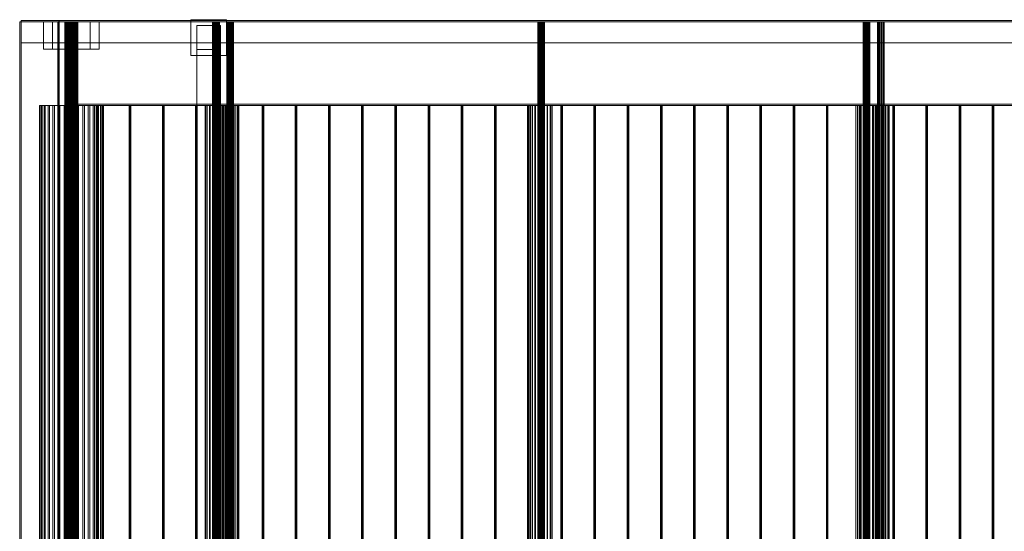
# Model space of a CAD drawing. Header units: millimetres. Extents: x -4738 to 65662, y -68080 to 6847.
# Tile 972 of 1056: x 28911 to 31801, y -18000 to -16498. Entities that reach past the tile are written whole.
import ezdxf

# ---------------------------------------------------------------- set-up
doc = ezdxf.new("R2010")
doc.units = ezdxf.units.MM
doc.layers.add('superior_C03', color=7, linetype='Continuous', lineweight=0)

msp = doc.modelspace()

# ---------------------------------------------------------------- linework, layer by layer
at = {"layer": 'superior_C03'}
for p, q in [((28914.796, -16504), (28910.898, -16504)), ((28910.898, -16504), (28910.898, -19496)), ((29023.187, -16504), (28910.898, -16504)), ((40608.274, -16500), (28914.796, -16500)), ((28914.796, -16500), (28914.796, -16504)), ((29027.084, -16500), (28914.796, -16500)), ((28914.796, -16500), (28914.796, -16565)), ((28915.695, -16500), (28914.796, -16500)), ((28914.796, -16504), (40608.274, -16504)), ((28914.796, -16504), (29027.084, -16504)), ((28914.796, -19496), (28914.796, -16504)), ((28915.695, -16565), (28915.695, -16500)), ((28915.695, -16500), (40609.173, -16500)), ((29117.509, -16504), (28981.085, -16504)), ((28981.085, -16504), (28981.085, -16584)), ((29007.585, -16504), (28981.085, -16504)), ((29007.585, -16584), (29007.585, -16504)), ((29007.585, -16504), (29144.009, -16504)), ((29023.187, -19496), (29023.187, -16504)), ((29023.187, -16504), (29027.084, -16504)), ((40719.664, -16500), (29026.186, -16500)), ((29026.186, -16500), (29026.186, -16565)), ((29027.084, -16500), (29026.186, -16500)), ((29532.903, -16504), (29026.186, -16504)), ((29026.186, -16504), (29026.186, -19496)), ((29027.084, -16504), (29026.186, -16504)), ((29027.084, -16504), (29027.084, -16500)), ((29027.084, -16500), (40720.563, -16500)), ((29027.084, -16565), (29027.084, -16500)), ((40720.563, -16504), (29027.084, -16504)), ((29027.084, -16504), (29027.084, -19496)), ((29027.084, -16504), (29533.802, -16504)), ((29117.509, -16584), (29117.509, -16504)), ((29117.509, -16504), (29144.009, -16504)), ((29144.009, -16504), (29144.009, -16584)), ((29413.09, -16602.5), (29413.09, -16497.5)), ((29413.09, -16497.5), (29518.09, -16497.5)), ((29477.384, -16504), (29477.266, -16504)), ((29477.266, -16504), (29478.65, -16504)), ((29477.266, -16504), (29477.266, -19496)), ((29478.985, -16504), (29477.384, -16504)), ((29477.384, -16504), (29477.384, -19496)), ((29478.65, -16504), (29481.325, -16504)), ((29478.65, -16504), (29478.65, -19496)), ((29481.826, -16504), (29478.985, -16504)), ((29478.985, -16504), (29478.985, -19496)), ((29481.325, -16504), (29484.883, -16504)), ((29481.325, -16504), (29481.325, -19496)), ((29485.474, -16504), (29481.826, -16504)), ((29481.826, -16504), (29481.826, -19496)), ((29484.883, -16504), (29488.783, -16504)), ((29484.883, -16504), (29484.883, -19496)), ((29489.374, -16504), (29485.474, -16504)), ((29485.474, -16504), (29485.474, -19496)), ((29488.783, -16504), (29492.431, -16504)), ((29488.783, -16504), (29488.783, -19496)), ((29492.933, -16504), (29489.374, -16504)), ((29489.374, -16504), (29489.374, -19496)), ((29492.431, -16504), (29495.272, -16504)), ((29492.431, -16504), (29492.431, -19496)), ((29495.607, -16504), (29492.933, -16504)), ((29492.933, -16504), (29492.933, -19496)), ((29495.272, -16504), (29496.873, -16504)), ((29495.272, -16504), (29495.272, -19496)), ((29496.991, -16504), (29495.607, -16504)), ((29495.607, -16504), (29495.607, -19496)), ((29496.873, -16504), (29496.991, -16504)), ((29496.873, -19496), (29496.873, -16504)), ((29496.991, -16504), (29496.991, -19496)), ((29518.09, -16497.5), (29518.09, -16602.5)), ((29519.38, -16504), (29519.262, -16504)), ((29519.262, -16504), (29520.646, -16504)), ((29519.262, -16504), (29519.262, -19496)), ((29520.981, -16504), (29519.38, -16504)), ((29519.38, -16504), (29519.38, -19496)), ((29520.646, -16504), (29523.321, -16504)), ((29520.646, -16504), (29520.646, -19496)), ((29523.822, -16504), (29520.981, -16504)), ((29520.981, -16504), (29520.981, -19496)), ((29523.321, -16504), (29526.879, -16504)), ((29523.321, -16504), (29523.321, -19496)), ((29527.47, -16504), (29523.822, -16504)), ((29523.822, -16504), (29523.822, -19496)), ((29526.879, -16504), (29530.779, -16504)), ((29526.879, -16504), (29526.879, -19496)), ((29531.37, -16504), (29527.47, -16504)), ((29527.47, -16504), (29527.47, -19496)), ((29530.779, -16504), (29534.427, -16504)), ((29530.779, -16504), (29530.779, -19496)), ((29534.928, -16504), (29531.37, -16504)), ((29531.37, -16504), (29531.37, -19496)), ((29532.903, -19496), (29532.903, -16504)), ((29532.903, -16504), (29533.802, -16504)), ((29533.802, -16504), (29533.802, -19496)), ((29534.427, -16504), (29537.268, -16504)), ((29534.427, -16504), (29534.427, -19496)), ((29537.603, -16504), (29534.928, -16504)), ((29534.928, -16504), (29534.928, -19496)), ((29537.268, -16504), (29538.869, -16504)), ((29537.268, -16504), (29537.268, -19496)), ((29538.987, -16504), (29537.603, -16504)), ((29537.603, -16504), (29537.603, -19496)), ((29538.869, -16504), (29538.987, -16504)), ((29538.869, -19496), (29538.869, -16504)), ((29538.987, -16504), (29538.987, -19496)), ((30432.352, -16504), (30432.234, -16504)), ((30432.234, -16504), (30433.618, -16504)), ((30432.234, -16504), (30432.234, -19496)), ((30433.953, -16504), (30432.352, -16504)), ((30432.352, -16504), (30432.352, -19496)), ((30433.618, -16504), (30436.292, -16504)), ((30433.618, -16504), (30433.618, -19496)), ((30436.794, -16504), (30433.953, -16504)), ((30433.953, -16504), (30433.953, -19496)), ((30436.292, -16504), (30439.85, -16504)), ((30436.292, -16504), (30436.292, -19496)), ((30440.442, -16504), (30436.794, -16504)), ((30436.794, -16504), (30436.794, -19496)), ((30439.85, -16504), (30443.75, -16504)), ((30439.85, -16504), (30439.85, -19496)), ((30444.342, -16504), (30440.442, -16504)), ((30440.442, -16504), (30440.442, -19496)), ((30443.75, -16504), (30447.399, -16504)), ((30443.75, -16504), (30443.75, -19496)), ((30447.9, -16504), (30444.342, -16504)), ((30444.342, -16504), (30444.342, -19496)), ((30447.399, -16504), (30450.239, -16504)), ((30447.399, -16504), (30447.399, -19496)), ((30450.575, -16504), (30447.9, -16504)), ((30447.9, -16504), (30447.9, -19496)), ((30450.239, -16504), (30451.841, -16504)), ((30450.239, -16504), (30450.239, -19496)), ((30451.958, -16504), (30450.575, -16504)), ((30450.575, -16504), (30450.575, -19496)), ((30451.841, -16504), (30451.958, -16504)), ((30451.841, -19496), (30451.841, -16504)), ((30451.958, -16504), (30451.958, -19496)), ((31387.319, -16504), (31387.201, -16504)), ((31387.201, -16504), (31388.585, -16504)), ((31387.201, -16504), (31387.201, -19496)), ((31388.92, -16504), (31387.319, -16504)), ((31387.319, -16504), (31387.319, -19496)), ((31388.585, -16504), (31391.26, -16504)), ((31388.585, -16504), (31388.585, -19496)), ((31391.761, -16504), (31388.92, -16504)), ((31388.92, -16504), (31388.92, -19496)), ((31391.26, -16504), (31394.818, -16504)), ((31391.26, -16504), (31391.26, -19496)), ((31395.409, -16504), (31391.761, -16504)), ((31391.761, -16504), (31391.761, -19496)), ((31394.818, -16504), (31398.718, -16504)), ((31394.818, -16504), (31394.818, -19496)), ((31399.309, -16504), (31395.409, -16504)), ((31395.409, -16504), (31395.409, -19496)), ((31398.718, -16504), (31402.366, -16504)), ((31398.718, -16504), (31398.718, -19496)), ((31402.867, -16504), (31399.309, -16504)), ((31399.309, -16504), (31399.309, -19496)), ((31402.366, -16504), (31405.207, -16504)), ((31402.366, -16504), (31402.366, -19496)), ((31405.542, -16504), (31402.867, -16504)), ((31402.867, -16504), (31402.867, -19496)), ((31405.207, -16504), (31406.808, -16504)), ((31405.207, -16504), (31405.207, -19496)), ((31406.926, -16504), (31405.542, -16504)), ((31405.542, -16504), (31405.542, -19496)), ((31406.808, -16504), (31406.926, -16504)), ((31406.808, -19496), (31406.808, -16504)), ((31406.926, -16504), (31406.926, -19496)), ((31429.315, -16504), (31429.197, -16504)), ((31429.197, -16504), (31430.581, -16504)), ((31429.197, -16504), (31429.197, -19496)), ((31430.916, -16504), (31429.315, -16504)), ((31429.315, -16504), (31429.315, -19496)), ((31430.581, -16504), (31433.255, -16504)), ((31430.581, -16504), (31430.581, -19496)), ((31433.757, -16504), (31430.916, -16504)), ((31430.916, -16504), (31430.916, -19496)), ((31433.255, -16504), (31436.813, -16504)), ((31433.255, -16504), (31433.255, -19496)), ((31437.405, -16504), (31433.757, -16504)), ((31433.757, -16504), (31433.757, -19496)), ((31436.813, -16504), (31440.714, -16504)), ((31436.813, -16504), (31436.813, -19496)), ((31441.305, -16504), (31437.405, -16504)), ((31437.405, -16504), (31437.405, -19496)), ((31440.714, -16504), (31444.362, -16504)), ((31440.714, -16504), (31440.714, -19496)), ((31444.863, -16504), (31441.305, -16504)), ((31441.305, -16504), (31441.305, -19496)), ((31444.362, -16504), (31447.203, -16504)), ((31444.362, -16504), (31444.362, -19496)), ((31447.538, -16504), (31444.863, -16504)), ((31444.863, -16504), (31444.863, -19496)), ((31447.203, -16504), (31448.804, -16504)), ((31447.203, -16504), (31447.203, -19496)), ((31448.921, -16504), (31447.538, -16504)), ((31447.538, -16504), (31447.538, -19496)), ((31448.804, -16504), (31448.921, -16504)), ((31448.804, -19496), (31448.804, -16504)), ((31448.921, -16504), (31448.921, -19496)), ((29044.032, -16505), (29043.62, -16505)), ((29043.62, -16505), (29045.06, -16505)), ((29043.62, -16505), (29043.62, -19495)), ((29046.257, -16505), (29044.032, -16505)), ((29044.032, -16505), (29044.032, -19495)), ((29045.06, -16505), (29048.212, -16505)), ((29045.06, -16505), (29045.06, -19495)), ((29050.076, -16505), (29046.257, -16505)), ((29046.257, -16505), (29046.257, -19495)), ((29048.212, -16505), (29052.768, -16505)), ((29048.212, -16505), (29048.212, -19495)), ((29055.116, -16505), (29050.076, -16505)), ((29050.076, -16505), (29050.076, -19495)), ((29052.768, -16505), (29058.28, -16505)), ((29052.768, -16505), (29052.768, -19495)), ((29060.884, -16505), (29055.116, -16505)), ((29055.116, -16505), (29055.116, -19495)), ((29058.28, -16505), (29064.21, -16505)), ((29058.28, -16505), (29058.28, -19495)), ((29066.814, -16505), (29060.884, -16505)), ((29060.884, -16505), (29060.884, -19495)), ((29064.21, -16505), (29069.978, -16505)), ((29064.21, -16505), (29064.21, -19495)), ((29072.326, -16505), (29066.814, -16505)), ((29066.814, -16505), (29066.814, -19495)), ((29069.978, -16505), (29075.018, -16505)), ((29069.978, -16505), (29069.978, -19495)), ((29076.882, -16505), (29072.326, -16505)), ((29072.326, -16505), (29072.326, -19495)), ((29075.018, -16505), (29078.837, -16505)), ((29075.018, -16505), (29075.018, -19495)), ((29080.034, -16505), (29076.882, -16505)), ((29076.882, -16505), (29076.882, -19495)), ((29078.837, -16505), (29081.062, -16505)), ((29078.837, -16505), (29078.837, -19495)), ((29081.474, -16505), (29080.034, -16505)), ((29080.034, -16505), (29080.034, -19495)), ((29081.062, -16505), (29081.474, -16505)), ((29081.062, -19495), (29081.062, -16505)), ((29081.474, -16505), (29081.474, -19495)), ((29430.59, -16585), (29430.59, -16515)), ((29430.59, -16515), (29500.59, -16515)), ((29500.59, -16515), (29500.59, -16585)), ((28914.796, -16565), (40608.274, -16565)), ((28914.796, -16565), (28915.695, -16565)), ((40609.173, -16565), (28915.695, -16565)), ((28981.085, -16584), (29117.509, -16584)), ((28981.085, -16584), (29007.585, -16584)), ((29144.009, -16584), (29007.585, -16584)), ((29026.186, -16565), (40719.664, -16565)), ((29026.186, -16565), (29027.084, -16565)), ((40720.563, -16565), (29027.084, -16565)), ((29144.009, -16584), (29117.509, -16584)), ((29500.59, -16585), (29430.59, -16585)), ((29430.59, -19415), (29430.59, -16585)), ((29500.59, -16585), (29500.59, -19415)), ((29518.09, -16602.5), (29413.09, -16602.5)), ((28970.948, -16750), (28968.59, -16750)), ((28968.59, -16750), (28969.842, -16750)), ((28968.59, -16750), (28968.59, -19250)), ((28969.842, -16750), (28974.657, -16750)), ((28969.842, -16750), (28969.842, -19250)), ((28976.827, -16750), (28970.948, -16750)), ((28970.948, -16750), (28970.948, -19250)), ((28974.657, -16750), (28982.85, -16750)), ((28974.657, -16750), (28974.657, -19250)), ((28985.999, -16750), (28976.827, -16750)), ((28976.827, -16750), (28976.827, -19250)), ((28982.85, -16750), (28994.105, -16750)), ((28982.85, -16750), (28982.85, -19250)), ((28998.113, -16750), (28985.999, -16750)), ((28985.999, -16750), (28985.999, -19250)), ((28994.105, -16750), (29007.99, -16750)), ((28994.105, -16750), (28994.105, -19250)), ((29012.704, -16750), (28998.113, -16750)), ((28998.113, -16750), (28998.113, -19250)), ((29007.99, -16750), (29023.972, -16750)), ((29007.99, -16750), (29007.99, -19250)), ((29029.21, -16750), (29012.704, -16750)), ((29012.704, -16750), (29012.704, -19250)), ((29023.972, -16750), (29041.437, -16750)), ((29023.972, -16750), (29023.972, -19250)), ((29046.997, -16750), (29029.21, -16750)), ((29029.21, -16750), (29029.21, -19250)), ((29041.437, -16750), (29059.713, -16750)), ((29041.437, -16750), (29041.437, -19250)), ((40393.962, -16746), (29046.416, -16746)), ((29046.416, -16746), (29046.416, -16750)), ((29069.323, -16746), (29046.416, -16746)), ((29046.416, -16750), (40393.962, -16750)), ((29046.416, -16750), (29069.323, -16750)), ((29065.381, -16750), (29046.997, -16750)), ((29046.997, -16750), (29046.997, -19250)), ((29059.713, -16750), (29078.097, -16750)), ((29059.713, -16750), (29059.713, -19250)), ((29083.657, -16750), (29065.381, -16750)), ((29065.381, -16750), (29065.381, -19250)), ((29069.323, -16750), (29069.323, -16746)), ((29069.323, -16746), (40416.869, -16746)), ((40416.869, -16750), (29069.323, -16750)), ((29078.097, -16750), (29095.884, -16750)), ((29078.097, -16750), (29078.097, -19250)), ((29101.122, -16750), (29083.657, -16750)), ((29083.657, -16750), (29083.657, -19250)), ((29095.884, -16750), (29112.39, -16750)), ((29095.884, -16750), (29095.884, -19250)), ((29117.104, -16750), (29101.122, -16750)), ((29101.122, -16750), (29101.122, -19250)), ((29112.39, -16750), (29126.981, -16750)), ((29112.39, -16750), (29112.39, -19250)), ((29130.989, -16750), (29117.104, -16750)), ((29117.104, -16750), (29117.104, -19250)), ((29126.981, -16750), (29139.095, -16750)), ((29126.981, -16750), (29126.981, -19250)), ((29142.244, -16750), (29130.989, -16750)), ((29130.989, -16750), (29130.989, -19250)), ((29136.209, -16750), (29135.099, -16750)), ((29135.099, -16750), (29135.415, -16750)), ((29135.099, -16750), (29135.099, -19250)), ((29135.415, -16750), (29136.974, -16750)), ((29135.415, -16750), (29135.415, -19250)), ((29138.096, -16750), (29136.209, -16750)), ((29136.209, -16750), (29136.209, -19250)), ((29136.974, -16750), (29138.861, -16750)), ((29136.974, -16750), (29136.974, -19250)), ((29139.655, -16750), (29138.096, -16750)), ((29138.096, -16750), (29138.096, -19250)), ((29138.861, -16750), (29139.971, -16750)), ((29138.861, -16750), (29138.861, -19250)), ((29139.095, -16750), (29148.267, -16750)), ((29139.095, -16750), (29139.095, -19250)), ((29139.971, -16750), (29139.655, -16750)), ((29139.655, -16750), (29139.655, -19250)), ((29139.971, -19250), (29139.971, -16750)), ((29150.437, -16750), (29142.244, -16750)), ((29142.244, -16750), (29142.244, -19250)), ((29148.267, -16750), (29154.146, -16750)), ((29148.267, -16750), (29148.267, -19250)), ((29155.252, -16750), (29150.437, -16750)), ((29150.437, -16750), (29150.437, -19250)), ((29154.146, -16750), (29156.504, -16750)), ((29154.146, -19250), (29154.146, -16750)), ((29156.504, -16750), (29155.252, -16750)), ((29155.252, -16750), (29155.252, -19250)), ((29156.504, -16750), (29156.504, -19250)), ((29233.655, -16750), (29232.545, -16750)), ((29232.545, -16750), (29232.861, -16750)), ((29232.545, -16750), (29232.545, -19250)), ((29232.861, -16750), (29234.419, -16750)), ((29232.861, -16750), (29232.861, -19250)), ((29235.542, -16750), (29233.655, -16750)), ((29233.655, -16750), (29233.655, -19250)), ((29234.419, -16750), (29236.306, -16750)), ((29234.419, -16750), (29234.419, -19250)), ((29237.1, -16750), (29235.542, -16750)), ((29235.542, -16750), (29235.542, -19250)), ((29236.306, -16750), (29237.417, -16750)), ((29236.306, -16750), (29236.306, -19250)), ((29237.417, -16750), (29237.1, -16750)), ((29237.1, -16750), (29237.1, -19250)), ((29237.417, -19250), (29237.417, -16750)), ((29331.101, -16750), (29329.99, -16750)), ((29329.99, -16750), (29330.307, -16750)), ((29329.99, -16750), (29329.99, -19250)), ((29330.307, -16750), (29331.865, -16750)), ((29330.307, -16750), (29330.307, -19250)), ((29332.988, -16750), (29331.101, -16750)), ((29331.101, -16750), (29331.101, -19250)), ((29331.865, -16750), (29333.752, -16750)), ((29331.865, -16750), (29331.865, -19250)), ((29334.546, -16750), (29332.988, -16750)), ((29332.988, -16750), (29332.988, -19250)), ((29333.752, -16750), (29334.862, -16750)), ((29333.752, -16750), (29333.752, -19250)), ((29334.862, -16750), (29334.546, -16750)), ((29334.546, -16750), (29334.546, -19250)), ((29334.862, -19250), (29334.862, -16750)), ((29428.546, -16750), (29427.436, -16750)), ((29427.436, -16750), (29427.752, -16750)), ((29427.436, -16750), (29427.436, -19250)), ((29427.752, -16750), (29429.311, -16750)), ((29427.752, -16750), (29427.752, -19250)), ((29430.433, -16750), (29428.546, -16750)), ((29428.546, -16750), (29428.546, -19250)), ((29429.311, -16750), (29431.198, -16750)), ((29429.311, -16750), (29429.311, -19250)), ((29431.992, -16750), (29430.433, -16750)), ((29430.433, -16750), (29430.433, -19250)), ((29431.198, -16750), (29432.308, -16750)), ((29431.198, -16750), (29431.198, -19250)), ((29432.308, -16750), (29431.992, -16750)), ((29431.992, -16750), (29431.992, -19250)), ((29432.308, -19250), (29432.308, -16750)), ((29455.946, -16750), (29455.57, -16750)), ((29455.57, -16750), (29459.998, -16750)), ((29455.57, -16750), (29455.57, -19250)), ((29461.07, -16750), (29455.946, -16750)), ((29455.946, -16750), (29455.946, -19250)), ((29459.998, -16750), (29468.556, -16750)), ((29459.998, -16750), (29459.998, -19250)), ((29470.161, -16750), (29461.07, -16750)), ((29461.07, -16750), (29461.07, -19250)), ((29468.556, -16750), (29479.942, -16750)), ((29468.556, -16750), (29468.556, -19250)), ((29481.835, -16750), (29470.161, -16750)), ((29470.161, -16750), (29470.161, -19250)), ((29479.942, -16750), (29492.422, -16750)), ((29479.942, -16750), (29479.942, -19250)), ((29494.315, -16750), (29481.835, -16750)), ((29481.835, -16750), (29481.835, -19250)), ((29492.422, -16750), (29504.097, -16750)), ((29492.422, -16750), (29492.422, -19250)), ((29505.701, -16750), (29494.315, -16750)), ((29494.315, -16750), (29494.315, -19250)), ((29504.097, -16750), (29513.188, -16750)), ((29504.097, -16750), (29504.097, -19250)), ((29504.763, -16750), (29504.469, -16750)), ((29504.469, -16750), (29507.928, -16750)), ((29504.469, -16750), (29504.469, -19250)), ((29508.766, -16750), (29504.763, -16750)), ((29504.763, -16750), (29504.763, -19250)), ((29514.26, -16750), (29505.701, -16750)), ((29505.701, -16750), (29505.701, -19250)), ((29507.928, -16750), (29514.615, -16750)), ((29507.928, -16750), (29507.928, -19250)), ((29515.868, -16750), (29508.766, -16750)), ((29508.766, -16750), (29508.766, -19250)), ((29513.188, -16750), (29518.311, -16750)), ((29513.188, -16750), (29513.188, -19250)), ((29518.688, -16750), (29514.26, -16750)), ((29514.26, -16750), (29514.26, -19250)), ((29514.615, -16750), (29523.51, -16750)), ((29514.615, -16750), (29514.615, -19250)), ((29524.989, -16750), (29515.868, -16750)), ((29515.868, -16750), (29515.868, -19250)), ((29518.311, -16750), (29518.688, -16750)), ((29518.311, -19250), (29518.311, -16750)), ((29518.688, -16750), (29518.688, -19250)), ((29523.51, -16750), (29533.26, -16750)), ((29523.51, -16750), (29523.51, -19250)), ((29525.992, -16750), (29524.881, -16750)), ((29524.881, -16750), (29525.198, -16750)), ((29524.881, -16750), (29524.881, -19250)), ((29534.739, -16750), (29524.989, -16750)), ((29524.989, -16750), (29524.989, -19250)), ((29525.198, -16750), (29526.756, -16750)), ((29525.198, -16750), (29525.198, -19250)), ((29527.879, -16750), (29525.992, -16750)), ((29525.992, -16750), (29525.992, -19250)), ((29526.756, -16750), (29528.643, -16750)), ((29526.756, -16750), (29526.756, -19250)), ((29529.437, -16750), (29527.879, -16750)), ((29527.879, -16750), (29527.879, -19250)), ((29528.643, -16750), (29529.754, -16750)), ((29528.643, -16750), (29528.643, -19250)), ((29529.754, -16750), (29529.437, -16750)), ((29529.437, -16750), (29529.437, -19250)), ((29529.754, -19250), (29529.754, -16750)), ((29533.26, -16750), (29542.381, -16750)), ((29533.26, -16750), (29533.26, -19250)), ((29543.634, -16750), (29534.739, -16750)), ((29534.739, -16750), (29534.739, -19250)), ((29542.381, -16750), (29549.483, -16750)), ((29542.381, -16750), (29542.381, -19250)), ((29550.321, -16750), (29543.634, -16750)), ((29543.634, -16750), (29543.634, -19250)), ((29549.483, -16750), (29553.486, -16750)), ((29549.483, -16750), (29549.483, -19250)), ((29553.78, -16750), (29550.321, -16750)), ((29550.321, -16750), (29550.321, -19250)), ((29553.486, -16750), (29553.78, -16750)), ((29553.486, -19250), (29553.486, -16750)), ((29553.78, -16750), (29553.78, -19250)), ((29623.438, -16750), (29622.327, -16750)), ((29622.327, -16750), (29622.644, -16750)), ((29622.327, -16750), (29622.327, -19250)), ((29622.644, -16750), (29624.202, -16750)), ((29622.644, -16750), (29622.644, -19250)), ((29625.325, -16750), (29623.438, -16750)), ((29623.438, -16750), (29623.438, -19250)), ((29624.202, -16750), (29626.089, -16750)), ((29624.202, -16750), (29624.202, -19250)), ((29626.883, -16750), (29625.325, -16750)), ((29625.325, -16750), (29625.325, -19250)), ((29626.089, -16750), (29627.199, -16750)), ((29626.089, -16750), (29626.089, -19250)), ((29627.199, -16750), (29626.883, -16750)), ((29626.883, -16750), (29626.883, -19250)), ((29627.199, -19250), (29627.199, -16750)), ((29720.883, -16750), (29719.773, -16750)), ((29719.773, -16750), (29720.089, -16750)), ((29719.773, -16750), (29719.773, -19250)), ((29720.089, -16750), (29721.647, -16750)), ((29720.089, -16750), (29720.089, -19250)), ((29722.77, -16750), (29720.883, -16750)), ((29720.883, -16750), (29720.883, -19250)), ((29721.647, -16750), (29723.535, -16750)), ((29721.647, -16750), (29721.647, -19250)), ((29724.329, -16750), (29722.77, -16750)), ((29722.77, -16750), (29722.77, -19250)), ((29723.535, -16750), (29724.645, -16750)), ((29723.535, -16750), (29723.535, -19250)), ((29724.645, -16750), (29724.329, -16750)), ((29724.329, -16750), (29724.329, -19250)), ((29724.645, -19250), (29724.645, -16750)), ((29818.329, -16750), (29817.218, -16750)), ((29817.218, -16750), (29817.535, -16750)), ((29817.218, -16750), (29817.218, -19250)), ((29817.535, -16750), (29819.093, -16750)), ((29817.535, -16750), (29817.535, -19250)), ((29820.216, -16750), (29818.329, -16750)), ((29818.329, -16750), (29818.329, -19250)), ((29819.093, -16750), (29820.98, -16750)), ((29819.093, -16750), (29819.093, -19250)), ((29821.774, -16750), (29820.216, -16750)), ((29820.216, -16750), (29820.216, -19250)), ((29820.98, -16750), (29822.091, -16750)), ((29820.98, -16750), (29820.98, -19250)), ((29822.091, -16750), (29821.774, -16750)), ((29821.774, -16750), (29821.774, -19250)), ((29822.091, -19250), (29822.091, -16750)), ((29915.775, -16750), (29914.664, -16750)), ((29914.664, -16750), (29914.981, -16750)), ((29914.664, -16750), (29914.664, -19250)), ((29914.981, -16750), (29916.539, -16750)), ((29914.981, -16750), (29914.981, -19250)), ((29917.662, -16750), (29915.775, -16750)), ((29915.775, -16750), (29915.775, -19250)), ((29916.539, -16750), (29918.426, -16750)), ((29916.539, -16750), (29916.539, -19250)), ((29919.22, -16750), (29917.662, -16750)), ((29917.662, -16750), (29917.662, -19250)), ((29918.426, -16750), (29919.536, -16750)), ((29918.426, -16750), (29918.426, -19250)), ((29919.536, -16750), (29919.22, -16750)), ((29919.22, -16750), (29919.22, -19250)), ((29919.536, -19250), (29919.536, -16750)), ((30013.22, -16750), (30012.11, -16750)), ((30012.11, -16750), (30012.426, -16750)), ((30012.11, -16750), (30012.11, -19250)), ((30012.426, -16750), (30013.984, -16750)), ((30012.426, -16750), (30012.426, -19250)), ((30015.107, -16750), (30013.22, -16750)), ((30013.22, -16750), (30013.22, -19250)), ((30013.984, -16750), (30015.872, -16750)), ((30013.984, -16750), (30013.984, -19250)), ((30016.666, -16750), (30015.107, -16750)), ((30015.107, -16750), (30015.107, -19250)), ((30015.872, -16750), (30016.982, -16750)), ((30015.872, -16750), (30015.872, -19250)), ((30016.982, -16750), (30016.666, -16750)), ((30016.666, -16750), (30016.666, -19250)), ((30016.982, -19250), (30016.982, -16750)), ((30110.666, -16750), (30109.555, -16750)), ((30109.555, -16750), (30109.872, -16750)), ((30109.555, -16750), (30109.555, -19250)), ((30109.872, -16750), (30111.43, -16750)), ((30109.872, -16750), (30109.872, -19250)), ((30112.553, -16750), (30110.666, -16750)), ((30110.666, -16750), (30110.666, -19250)), ((30111.43, -16750), (30113.317, -16750)), ((30111.43, -16750), (30111.43, -19250)), ((30114.111, -16750), (30112.553, -16750)), ((30112.553, -16750), (30112.553, -19250)), ((30113.317, -16750), (30114.428, -16750)), ((30113.317, -16750), (30113.317, -19250)), ((30114.428, -16750), (30114.111, -16750)), ((30114.111, -16750), (30114.111, -19250)), ((30114.428, -19250), (30114.428, -16750)), ((30208.112, -16750), (30207.001, -16750)), ((30207.001, -16750), (30207.318, -16750)), ((30207.001, -16750), (30207.001, -19250)), ((30207.318, -16750), (30208.876, -16750)), ((30207.318, -16750), (30207.318, -19250)), ((30209.999, -16750), (30208.112, -16750)), ((30208.112, -16750), (30208.112, -19250)), ((30208.876, -16750), (30210.763, -16750)), ((30208.876, -16750), (30208.876, -19250)), ((30211.557, -16750), (30209.999, -16750)), ((30209.999, -16750), (30209.999, -19250)), ((30210.763, -16750), (30211.873, -16750)), ((30210.763, -16750), (30210.763, -19250)), ((30211.873, -16750), (30211.557, -16750)), ((30211.557, -16750), (30211.557, -19250)), ((30211.873, -19250), (30211.873, -16750)), ((30305.557, -16750), (30304.447, -16750)), ((30304.447, -16750), (30304.763, -16750)), ((30304.447, -16750), (30304.447, -19250)), ((30304.763, -16750), (30306.321, -16750)), ((30304.763, -16750), (30304.763, -19250)), ((30307.444, -16750), (30305.557, -16750)), ((30305.557, -16750), (30305.557, -19250)), ((30306.321, -16750), (30308.208, -16750)), ((30306.321, -16750), (30306.321, -19250)), ((30309.002, -16750), (30307.444, -16750)), ((30307.444, -16750), (30307.444, -19250)), ((30308.208, -16750), (30309.319, -16750)), ((30308.208, -16750), (30308.208, -19250)), ((30309.319, -16750), (30309.002, -16750)), ((30309.002, -16750), (30309.002, -19250)), ((30309.319, -19250), (30309.319, -16750)), ((30403.003, -16750), (30401.892, -16750)), ((30401.892, -16750), (30402.209, -16750)), ((30401.892, -16750), (30401.892, -19250)), ((30402.209, -16750), (30403.767, -16750)), ((30402.209, -16750), (30402.209, -19250)), ((30404.89, -16750), (30403.003, -16750)), ((30403.003, -16750), (30403.003, -19250)), ((30403.767, -16750), (30405.654, -16750)), ((30403.767, -16750), (30403.767, -19250)), ((30406.448, -16750), (30404.89, -16750)), ((30404.89, -16750), (30404.89, -19250)), ((30405.654, -16750), (30406.765, -16750)), ((30405.654, -16750), (30405.654, -19250)), ((30406.765, -16750), (30406.448, -16750)), ((30406.448, -16750), (30406.448, -19250)), ((30406.765, -19250), (30406.765, -16750)), ((30410.913, -16750), (30410.537, -16750)), ((30410.537, -16750), (30414.965, -16750)), ((30410.537, -16750), (30410.537, -19250)), ((30416.037, -16750), (30410.913, -16750)), ((30410.913, -16750), (30410.913, -19250)), ((30414.965, -16750), (30423.524, -16750)), ((30414.965, -16750), (30414.965, -19250)), ((30425.128, -16750), (30416.037, -16750)), ((30416.037, -16750), (30416.037, -19250)), ((30423.524, -16750), (30434.91, -16750)), ((30423.524, -16750), (30423.524, -19250)), ((30436.802, -16750), (30425.128, -16750)), ((30425.128, -16750), (30425.128, -19250)), ((30434.91, -16750), (30447.39, -16750)), ((30434.91, -16750), (30434.91, -19250)), ((30449.283, -16750), (30436.802, -16750)), ((30436.802, -16750), (30436.802, -19250)), ((30447.39, -16750), (30459.064, -16750)), ((30447.39, -16750), (30447.39, -19250)), ((30460.669, -16750), (30449.283, -16750)), ((30449.283, -16750), (30449.283, -19250)), ((30459.064, -16750), (30468.155, -16750)), ((30459.064, -16750), (30459.064, -19250)), ((30469.227, -16750), (30460.669, -16750)), ((30460.669, -16750), (30460.669, -19250)), ((30468.155, -16750), (30473.279, -16750)), ((30468.155, -16750), (30468.155, -19250)), ((30473.655, -16750), (30469.227, -16750)), ((30469.227, -16750), (30469.227, -19250)), ((30473.279, -16750), (30473.655, -16750)), ((30473.279, -19250), (30473.279, -16750)), ((30473.655, -16750), (30473.655, -19250)), ((30500.449, -16750), (30499.338, -16750)), ((30499.338, -16750), (30499.655, -16750)), ((30499.338, -16750), (30499.338, -19250)), ((30499.655, -16750), (30501.213, -16750)), ((30499.655, -16750), (30499.655, -19250)), ((30502.336, -16750), (30500.449, -16750)), ((30500.449, -16750), (30500.449, -19250)), ((30501.213, -16750), (30503.1, -16750)), ((30501.213, -16750), (30501.213, -19250)), ((30503.894, -16750), (30502.336, -16750)), ((30502.336, -16750), (30502.336, -19250)), ((30503.1, -16750), (30504.21, -16750)), ((30503.1, -16750), (30503.1, -19250)), ((30504.21, -16750), (30503.894, -16750)), ((30503.894, -16750), (30503.894, -19250)), ((30504.21, -19250), (30504.21, -16750)), ((30597.894, -16750), (30596.784, -16750)), ((30596.784, -16750), (30597.1, -16750)), ((30596.784, -16750), (30596.784, -19250)), ((30597.1, -16750), (30598.658, -16750)), ((30597.1, -16750), (30597.1, -19250)), ((30599.781, -16750), (30597.894, -16750)), ((30597.894, -16750), (30597.894, -19250)), ((30598.658, -16750), (30600.545, -16750)), ((30598.658, -16750), (30598.658, -19250)), ((30601.339, -16750), (30599.781, -16750)), ((30599.781, -16750), (30599.781, -19250)), ((30600.545, -16750), (30601.656, -16750)), ((30600.545, -16750), (30600.545, -19250)), ((30601.656, -16750), (30601.339, -16750)), ((30601.339, -16750), (30601.339, -19250)), ((30601.656, -19250), (30601.656, -16750)), ((30695.34, -16750), (30694.229, -16750)), ((30694.229, -16750), (30694.546, -16750)), ((30694.229, -16750), (30694.229, -19250)), ((30694.546, -16750), (30696.104, -16750)), ((30694.546, -16750), (30694.546, -19250)), ((30697.227, -16750), (30695.34, -16750)), ((30695.34, -16750), (30695.34, -19250)), ((30696.104, -16750), (30697.991, -16750)), ((30696.104, -16750), (30696.104, -19250)), ((30698.785, -16750), (30697.227, -16750)), ((30697.227, -16750), (30697.227, -19250)), ((30697.991, -16750), (30699.102, -16750)), ((30697.991, -16750), (30697.991, -19250)), ((30699.102, -16750), (30698.785, -16750)), ((30698.785, -16750), (30698.785, -19250)), ((30699.102, -19250), (30699.102, -16750)), ((30792.785, -16750), (30791.675, -16750)), ((30791.675, -16750), (30791.991, -16750)), ((30791.675, -16750), (30791.675, -19250)), ((30791.991, -16750), (30793.55, -16750)), ((30791.991, -16750), (30791.991, -19250)), ((30794.673, -16750), (30792.785, -16750)), ((30792.785, -16750), (30792.785, -19250)), ((30793.55, -16750), (30795.437, -16750)), ((30793.55, -16750), (30793.55, -19250)), ((30796.231, -16750), (30794.673, -16750)), ((30794.673, -16750), (30794.673, -19250)), ((30795.437, -16750), (30796.547, -16750)), ((30795.437, -16750), (30795.437, -19250)), ((30796.547, -16750), (30796.231, -16750)), ((30796.231, -16750), (30796.231, -19250)), ((30796.547, -19250), (30796.547, -16750)), ((30890.231, -16750), (30889.121, -16750)), ((30889.121, -16750), (30889.437, -16750)), ((30889.121, -16750), (30889.121, -19250)), ((30889.437, -16750), (30890.995, -16750)), ((30889.437, -16750), (30889.437, -19250)), ((30892.118, -16750), (30890.231, -16750)), ((30890.231, -16750), (30890.231, -19250)), ((30890.995, -16750), (30892.882, -16750)), ((30890.995, -16750), (30890.995, -19250)), ((30893.676, -16750), (30892.118, -16750)), ((30892.118, -16750), (30892.118, -19250)), ((30892.882, -16750), (30893.993, -16750)), ((30892.882, -16750), (30892.882, -19250)), ((30893.993, -16750), (30893.676, -16750)), ((30893.676, -16750), (30893.676, -19250)), ((30893.993, -19250), (30893.993, -16750)), ((30987.677, -16750), (30986.566, -16750)), ((30986.566, -16750), (30986.883, -16750)), ((30986.566, -16750), (30986.566, -19250)), ((30986.883, -16750), (30988.441, -16750)), ((30986.883, -16750), (30986.883, -19250)), ((30989.564, -16750), (30987.677, -16750)), ((30987.677, -16750), (30987.677, -19250)), ((30988.441, -16750), (30990.328, -16750)), ((30988.441, -16750), (30988.441, -19250)), ((30991.122, -16750), (30989.564, -16750)), ((30989.564, -16750), (30989.564, -19250)), ((30990.328, -16750), (30991.439, -16750)), ((30990.328, -16750), (30990.328, -19250)), ((30991.439, -16750), (30991.122, -16750)), ((30991.122, -16750), (30991.122, -19250)), ((30991.439, -19250), (30991.439, -16750)), ((31085.122, -16750), (31084.012, -16750)), ((31084.012, -16750), (31084.328, -16750)), ((31084.012, -16750), (31084.012, -19250)), ((31084.328, -16750), (31085.887, -16750)), ((31084.328, -16750), (31084.328, -19250)), ((31087.01, -16750), (31085.122, -16750)), ((31085.122, -16750), (31085.122, -19250)), ((31085.887, -16750), (31087.774, -16750)), ((31085.887, -16750), (31085.887, -19250)), ((31088.568, -16750), (31087.01, -16750)), ((31087.01, -16750), (31087.01, -19250)), ((31087.774, -16750), (31088.884, -16750)), ((31087.774, -16750), (31087.774, -19250)), ((31088.884, -16750), (31088.568, -16750)), ((31088.568, -16750), (31088.568, -19250)), ((31088.884, -19250), (31088.884, -16750)), ((31182.568, -16750), (31181.458, -16750)), ((31181.458, -16750), (31181.774, -16750)), ((31181.458, -16750), (31181.458, -19250)), ((31181.774, -16750), (31183.332, -16750)), ((31181.774, -16750), (31181.774, -19250)), ((31184.455, -16750), (31182.568, -16750)), ((31182.568, -16750), (31182.568, -19250)), ((31183.332, -16750), (31185.219, -16750)), ((31183.332, -16750), (31183.332, -19250)), ((31186.013, -16750), (31184.455, -16750)), ((31184.455, -16750), (31184.455, -19250)), ((31185.219, -16750), (31186.33, -16750)), ((31185.219, -16750), (31185.219, -19250)), ((31186.33, -16750), (31186.013, -16750)), ((31186.013, -16750), (31186.013, -19250)), ((31186.33, -19250), (31186.33, -16750)), ((31280.014, -16750), (31278.903, -16750)), ((31278.903, -16750), (31279.22, -16750)), ((31278.903, -16750), (31278.903, -19250)), ((31279.22, -16750), (31280.778, -16750)), ((31279.22, -16750), (31279.22, -19250)), ((31281.901, -16750), (31280.014, -16750)), ((31280.014, -16750), (31280.014, -19250)), ((31280.778, -16750), (31282.665, -16750)), ((31280.778, -16750), (31280.778, -19250)), ((31283.459, -16750), (31281.901, -16750)), ((31281.901, -16750), (31281.901, -19250)), ((31282.665, -16750), (31283.776, -16750)), ((31282.665, -16750), (31282.665, -19250)), ((31283.776, -16750), (31283.459, -16750)), ((31283.459, -16750), (31283.459, -19250)), ((31283.776, -19250), (31283.776, -16750)), ((31365.881, -16750), (31365.504, -16750)), ((31365.504, -16750), (31369.932, -16750)), ((31365.504, -16750), (31365.504, -19250)), ((31371.005, -16750), (31365.881, -16750)), ((31365.881, -16750), (31365.881, -19250)), ((31369.932, -16750), (31378.491, -16750)), ((31369.932, -16750), (31369.932, -19250)), ((31380.096, -16750), (31371.005, -16750)), ((31371.005, -16750), (31371.005, -19250)), ((31377.459, -16750), (31376.349, -16750)), ((31376.349, -16750), (31376.665, -16750)), ((31376.349, -16750), (31376.349, -19250)), ((31376.665, -16750), (31378.224, -16750)), ((31376.665, -16750), (31376.665, -19250)), ((31379.346, -16750), (31377.459, -16750)), ((31377.459, -16750), (31377.459, -19250)), ((31378.224, -16750), (31380.111, -16750)), ((31378.224, -16750), (31378.224, -19250)), ((31378.491, -16750), (31389.877, -16750)), ((31378.491, -16750), (31378.491, -19250)), ((31380.905, -16750), (31379.346, -16750)), ((31379.346, -16750), (31379.346, -19250)), ((31391.77, -16750), (31380.096, -16750)), ((31380.096, -16750), (31380.096, -19250)), ((31380.111, -16750), (31381.221, -16750)), ((31380.111, -16750), (31380.111, -19250)), ((31381.221, -16750), (31380.905, -16750)), ((31380.905, -16750), (31380.905, -19250)), ((31381.221, -19250), (31381.221, -16750)), ((31389.877, -16750), (31402.357, -16750)), ((31389.877, -16750), (31389.877, -19250)), ((31404.25, -16750), (31391.77, -16750)), ((31391.77, -16750), (31391.77, -19250)), ((31402.357, -16750), (31414.031, -16750)), ((31402.357, -16750), (31402.357, -19250)), ((31415.636, -16750), (31404.25, -16750)), ((31404.25, -16750), (31404.25, -19250)), ((31414.031, -16750), (31423.122, -16750)), ((31414.031, -16750), (31414.031, -19250)), ((31414.698, -16750), (31414.404, -16750)), ((31414.404, -16750), (31417.863, -16750)), ((31414.404, -16750), (31414.404, -19250)), ((31418.701, -16750), (31414.698, -16750)), ((31414.698, -16750), (31414.698, -19250)), ((31424.194, -16750), (31415.636, -16750)), ((31415.636, -16750), (31415.636, -19250)), ((31417.863, -16750), (31424.549, -16750)), ((31417.863, -16750), (31417.863, -19250)), ((31425.803, -16750), (31418.701, -16750)), ((31418.701, -16750), (31418.701, -19250)), ((31423.122, -16750), (31428.246, -16750)), ((31423.122, -16750), (31423.122, -19250)), ((31428.623, -16750), (31424.194, -16750)), ((31424.194, -16750), (31424.194, -19250)), ((31424.549, -16750), (31433.445, -16750)), ((31424.549, -16750), (31424.549, -19250)), ((31434.924, -16750), (31425.803, -16750)), ((31425.803, -16750), (31425.803, -19250)), ((31428.246, -16750), (31428.623, -16750)), ((31428.246, -19250), (31428.246, -16750)), ((31428.623, -16750), (31428.623, -19250)), ((31433.445, -16750), (31443.195, -16750)), ((31433.445, -16750), (31433.445, -19250)), ((31444.674, -16750), (31434.924, -16750)), ((31434.924, -16750), (31434.924, -19250)), ((31443.195, -16750), (31452.315, -16750)), ((31443.195, -16750), (31443.195, -19250)), ((31453.569, -16750), (31444.674, -16750)), ((31444.674, -16750), (31444.674, -19250)), ((31452.315, -16750), (31459.418, -16750)), ((31452.315, -16750), (31452.315, -19250)), ((31460.255, -16750), (31453.569, -16750)), ((31453.569, -16750), (31453.569, -19250)), ((31459.418, -16750), (31463.421, -16750)), ((31459.418, -16750), (31459.418, -19250)), ((31463.715, -16750), (31460.255, -16750)), ((31460.255, -16750), (31460.255, -19250)), ((31463.421, -16750), (31463.715, -16750)), ((31463.421, -19250), (31463.421, -16750)), ((31463.715, -16750), (31463.715, -19250)), ((31474.905, -16750), (31473.795, -16750)), ((31473.795, -16750), (31474.111, -16750)), ((31473.795, -16750), (31473.795, -19250)), ((31474.111, -16750), (31475.669, -16750)), ((31474.111, -16750), (31474.111, -19250)), ((31476.792, -16750), (31474.905, -16750)), ((31474.905, -16750), (31474.905, -19250)), ((31475.669, -16750), (31477.556, -16750)), ((31475.669, -16750), (31475.669, -19250)), ((31478.35, -16750), (31476.792, -16750)), ((31476.792, -16750), (31476.792, -19250)), ((31477.556, -16750), (31478.667, -16750)), ((31477.556, -16750), (31477.556, -19250)), ((31478.667, -16750), (31478.35, -16750)), ((31478.35, -16750), (31478.35, -19250)), ((31478.667, -19250), (31478.667, -16750)), ((31572.351, -16750), (31571.24, -16750)), ((31571.24, -16750), (31571.557, -16750)), ((31571.24, -16750), (31571.24, -19250)), ((31571.557, -16750), (31573.115, -16750)), ((31571.557, -16750), (31571.557, -19250)), ((31574.238, -16750), (31572.351, -16750)), ((31572.351, -16750), (31572.351, -19250)), ((31573.115, -16750), (31575.002, -16750)), ((31573.115, -16750), (31573.115, -19250)), ((31575.796, -16750), (31574.238, -16750)), ((31574.238, -16750), (31574.238, -19250)), ((31575.002, -16750), (31576.112, -16750)), ((31575.002, -16750), (31575.002, -19250)), ((31576.112, -16750), (31575.796, -16750)), ((31575.796, -16750), (31575.796, -19250)), ((31576.112, -19250), (31576.112, -16750)), ((31669.796, -16750), (31668.686, -16750)), ((31668.686, -16750), (31669.002, -16750)), ((31668.686, -16750), (31668.686, -19250)), ((31669.002, -16750), (31670.561, -16750)), ((31669.002, -16750), (31669.002, -19250)), ((31671.683, -16750), (31669.796, -16750)), ((31669.796, -16750), (31669.796, -19250)), ((31670.561, -16750), (31672.448, -16750)), ((31670.561, -16750), (31670.561, -19250)), ((31673.242, -16750), (31671.683, -16750)), ((31671.683, -16750), (31671.683, -19250)), ((31672.448, -16750), (31673.558, -16750)), ((31672.448, -16750), (31672.448, -19250)), ((31673.558, -16750), (31673.242, -16750)), ((31673.242, -16750), (31673.242, -19250)), ((31673.558, -19250), (31673.558, -16750)), ((31767.242, -16750), (31766.131, -16750)), ((31766.131, -16750), (31766.448, -16750)), ((31766.131, -16750), (31766.131, -19250)), ((31766.448, -16750), (31768.006, -16750)), ((31766.448, -16750), (31766.448, -19250)), ((31769.129, -16750), (31767.242, -16750)), ((31767.242, -16750), (31767.242, -19250)), ((31768.006, -16750), (31769.893, -16750)), ((31768.006, -16750), (31768.006, -19250)), ((31770.687, -16750), (31769.129, -16750)), ((31769.129, -16750), (31769.129, -19250)), ((31769.893, -16750), (31771.004, -16750)), ((31769.893, -16750), (31769.893, -19250)), ((31771.004, -16750), (31770.687, -16750)), ((31770.687, -16750), (31770.687, -19250)), ((31771.004, -19250), (31771.004, -16750))]:
    msp.add_line(p, q, dxfattribs=at)

doc.saveas('drawing.dxf')
